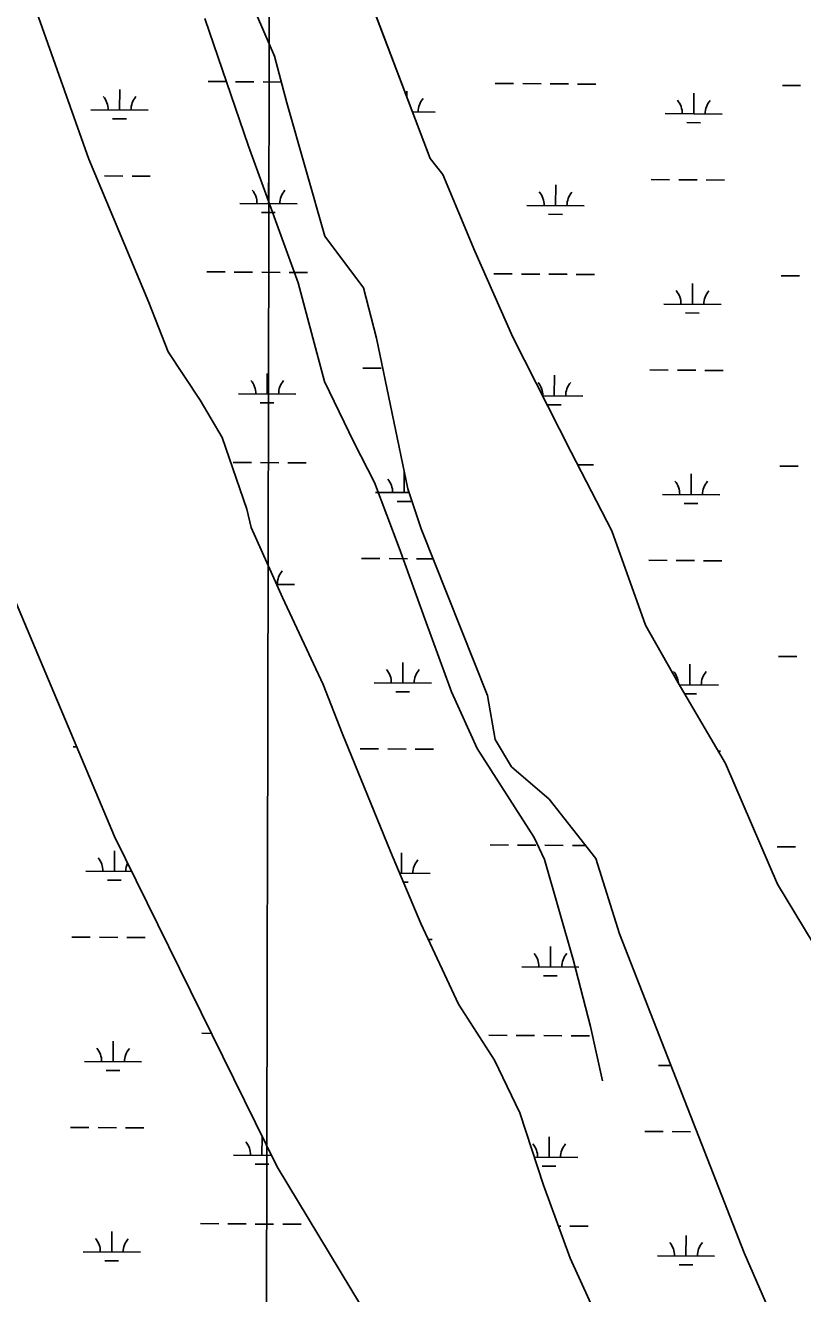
# Model space of a CAD drawing. Extents: x 3172231 to 3210228, y 940198 to 965780.
# Drawn here: x 3202168 to 3203527, y 953083 to 955300 of the extents above; entities that cross this region are included whole.
import ezdxf

# ---------------------------------------------------------------- set-up
doc = ezdxf.new("R2010")
doc.units = 0
for name, color, linetype in [('V-GRID-MAJR', 7, 'Continuous'), ('V-ROAD-CNTR', 7, 'Continuous'), ('V-SITE-VEGE', 7, 'Continuous'), ('V-TOPO-SHOR', 7, 'Continuous'), ('V-WETL-SWMP', 7, 'Continuous')]:
    doc.layers.add(name, color=color, linetype=linetype)

msp = doc.modelspace()

# ---------------------------------------------------------------- linework, layer by layer
at = {"layer": 'V-GRID-MAJR'}
msp.add_spline([(3202573.298, 945665.343), (3202586.522, 951726.618), (3202599.75, 957789.841), (3202612.979, 963853.114), (3202612.983, 963855.01)], degree=3, dxfattribs=at)
at = {"layer": 'V-ROAD-CNTR'}
msp.add_lwpolyline([(3202481.864, 955312.117), (3202558.019, 955088.787), (3202644.825, 954849.769), (3202667.939, 954762.295), (3202690.643, 954677.499), (3202742.259, 954571.343), (3202777.992, 954501.207), (3202821.625, 954386.46), (3202868.26, 954256.371), (3202912.884, 954134.966), (3202957.966, 954035.855), (3203057.47, 953880.536), (3203075.376, 953841.823), (3203125.665, 953667.589), (3203155.963, 953550.278), (3203177.027, 953455.12)], dxfattribs=at)
at = {"layer": 'V-SITE-VEGE'}
for p, q in [((3202740.319, 955423.41), (3202875.323, 955067.451)), ((3202323.547, 953882.41), (3201680.645, 955406.272)), ((3202180.961, 955342.305), (3202279.056, 955065.831)), ((3202603.371, 955246.085), (3202564.185, 955336.462)), ((3202624.722, 955164.35), (3202603.371, 955246.085)), ((3202691.167, 954931.57), (3202624.722, 955164.35)), ((3202279.056, 955065.831), (3202383.506, 954815.754)), ((3202875.323, 955067.451), (3202897.726, 955039.35)), ((3202897.726, 955039.35), (3202953.792, 954905.354)), ((3202759.116, 954841.044), (3202691.167, 954931.57)), ((3202953.792, 954905.354), (3203019.879, 954754.979)), ((3202781.988, 954753.083), (3202759.116, 954841.044)), ((3202383.506, 954815.754), (3202417.27, 954729.289)), ((3203019.879, 954754.979), (3203122.249, 954553.888)), ((3202836.616, 954490.046), (3202781.988, 954753.083)), ((3202417.27, 954729.289), (3202473.59, 954645.045)), ((3202473.59, 954645.045), (3202512.125, 954579.548)), ((3202512.125, 954579.548), (3202555.018, 954454.169)), ((3203122.249, 954553.888), (3203193.069, 954416.707)), ((3202859.582, 954419.963), (3202836.616, 954490.046)), ((3202555.018, 954454.169), (3202562.631, 954422.257)), ((3202562.631, 954422.257), (3202617.202, 954299.928)), ((3202975.483, 954128.625), (3202859.582, 954419.963)), ((3203193.069, 954416.707), (3203252.084, 954251.597)), ((3202617.202, 954299.928), (3202688.724, 954147.97)), ((3203252.084, 954251.597), (3203309.098, 954151.024)), ((3202688.724, 954147.97), (3202721.717, 954063.066)), ((3203309.098, 954151.024), (3203391.559, 954009.894)), ((3202989.082, 954051.596), (3202975.483, 954128.625)), ((3202721.717, 954063.066), (3202766.253, 953954.783)), ((3203017.602, 954004.029), (3202989.082, 954051.596)), ((3203083.394, 953947.721), (3203017.602, 954004.029)), ((3203391.559, 954009.894), (3203482.992, 953798.754)), ((3202766.253, 953954.783), (3202806.173, 953855.848)), ((3203165.269, 953843.91), (3203083.394, 953947.721)), ((3202608.235, 953304.909), (3202323.547, 953882.41)), ((3202806.173, 953855.848), (3202859.173, 953730.416)), ((3203206.575, 953712.32), (3203165.269, 953843.91)), ((3203482.992, 953798.754), (3203577.81, 953641.238)), ((3202859.173, 953730.416), (3202925.309, 953589.372)), ((3203424.509, 953154.592), (3203206.575, 953712.32)), ((3202925.309, 953589.372), (3202987.777, 953491.099)), ((3202987.777, 953491.099), (3203032.397, 953399.142)), ((3203032.397, 953399.142), (3203073.732, 953272.995)), ((3202979.03, 952691.208), (3202608.235, 953304.909)), ((3203073.732, 953272.995), (3203120.502, 953145.261)), ((3203120.502, 953145.261), (3203183.543, 953007.341)), ((3203488.29, 953008.895), (3203424.509, 953154.592))]:
    msp.add_line(p, q, dxfattribs=at)
at = {"layer": 'V-TOPO-SHOR'}
for p, q in [((3202740.319, 955423.41), (3202875.323, 955067.451)), ((3202323.547, 953882.41), (3201680.645, 955406.272)), ((3202180.961, 955342.305), (3202279.056, 955065.831)), ((3202603.371, 955246.085), (3202564.185, 955336.462)), ((3202624.722, 955164.35), (3202603.371, 955246.085)), ((3202691.167, 954931.57), (3202624.722, 955164.35)), ((3202279.056, 955065.831), (3202383.506, 954815.754)), ((3202875.323, 955067.451), (3202897.726, 955039.35)), ((3202897.726, 955039.35), (3202953.792, 954905.354)), ((3202759.116, 954841.044), (3202691.167, 954931.57)), ((3202953.792, 954905.354), (3203019.879, 954754.979)), ((3202781.988, 954753.083), (3202759.116, 954841.044)), ((3202383.506, 954815.754), (3202417.27, 954729.289)), ((3203019.879, 954754.979), (3203122.249, 954553.888)), ((3202836.616, 954490.046), (3202781.988, 954753.083)), ((3202417.27, 954729.289), (3202473.59, 954645.045)), ((3202473.59, 954645.045), (3202512.125, 954579.548)), ((3202512.125, 954579.548), (3202555.018, 954454.169)), ((3203122.249, 954553.888), (3203193.069, 954416.707)), ((3202859.582, 954419.963), (3202836.616, 954490.046)), ((3202555.018, 954454.169), (3202562.631, 954422.257)), ((3202562.631, 954422.257), (3202617.202, 954299.928)), ((3202975.483, 954128.625), (3202859.582, 954419.963)), ((3203193.069, 954416.707), (3203252.084, 954251.597)), ((3202617.202, 954299.928), (3202688.724, 954147.97)), ((3203252.084, 954251.597), (3203309.098, 954151.024)), ((3202688.724, 954147.97), (3202721.717, 954063.066)), ((3203309.098, 954151.024), (3203391.559, 954009.894)), ((3202989.082, 954051.596), (3202975.483, 954128.625)), ((3202721.717, 954063.066), (3202766.253, 953954.783)), ((3203017.602, 954004.029), (3202989.082, 954051.596)), ((3203083.394, 953947.721), (3203017.602, 954004.029)), ((3203391.559, 954009.894), (3203482.992, 953798.754)), ((3202766.253, 953954.783), (3202806.173, 953855.848)), ((3203165.269, 953843.91), (3203083.394, 953947.721)), ((3202608.235, 953304.909), (3202323.547, 953882.41)), ((3202806.173, 953855.848), (3202859.173, 953730.416)), ((3203206.575, 953712.32), (3203165.269, 953843.91)), ((3203482.992, 953798.754), (3203577.81, 953641.238)), ((3202859.173, 953730.416), (3202925.309, 953589.372)), ((3203424.509, 953154.592), (3203206.575, 953712.32)), ((3202925.309, 953589.372), (3202987.777, 953491.099)), ((3202987.777, 953491.099), (3203032.397, 953399.142)), ((3203032.397, 953399.142), (3203073.732, 953272.995)), ((3202979.03, 952691.208), (3202608.235, 953304.909)), ((3203073.732, 953272.995), (3203120.502, 953145.261)), ((3203120.502, 953145.261), (3203183.543, 953007.341)), ((3203488.29, 953008.895), (3203424.509, 953154.592))]:
    msp.add_line(p, q, dxfattribs=at)
at = {"layer": 'V-WETL-SWMP'}
for p, q in [((3202875.325, 955067.451), (3202740.32, 955423.409)), ((3201680.646, 955406.272), (3202323.548, 953882.41)), ((3202279.056, 955065.83), (3202180.961, 955342.305)), ((3202564.186, 955336.462), (3202603.372, 955246.085)), ((3202603.372, 955246.085), (3202624.722, 955164.349)), ((3202487.428, 955201.702), (3202519.427, 955201.484)), ((3202535.427, 955201.375), (3202567.426, 955201.157)), ((3202583.425, 955201.049), (3202615.192, 955200.832)), ((3202989.324, 955198.285), (3203021.323, 955198.068)), ((3203037.323, 955197.959), (3203069.322, 955197.741)), ((3203085.322, 955197.632), (3203117.321, 955197.414)), ((3203133.321, 955197.305), (3203165.32, 955197.087)), ((3202332.494, 955152.013), (3202332.739, 955188.013)), ((3202834.569, 955174.909), (3202834.635, 955184.596)), ((3203336.287, 955145.18), (3203336.532, 955181.18)), ((3203491.22, 955194.869), (3203523.22, 955194.651)), ((3202282.495, 955152.354), (3202382.493, 955151.673)), ((3202624.722, 955164.349), (3202691.167, 954931.57)), ((3202320.389, 955136.665), (3202344.389, 955136.501)), ((3202844.575, 955148.528), (3202884.389, 955148.257)), ((3203286.288, 955145.521), (3203386.285, 955144.84)), ((3203324.182, 955129.832), (3203348.181, 955129.668)), ((3202383.506, 954815.753), (3202279.056, 955065.83)), ((3202897.726, 955039.351), (3202875.325, 955067.451)), ((3202306.301, 955036.757), (3202338.3, 955036.539)), ((3202354.3, 955036.43), (3202386.299, 955036.213)), ((3202592.822, 954988.376), (3202593.067, 955024.375)), ((3202953.792, 954905.353), (3202897.726, 955039.351)), ((3203094.718, 954984.959), (3203094.963, 955020.958)), ((3203262.095, 955030.251), (3203294.094, 955030.033)), ((3203310.093, 955029.924), (3203342.093, 955029.706)), ((3203358.092, 955029.597), (3203390.092, 955029.38)), ((3202542.823, 954988.716), (3202642.821, 954988.035)), ((3203044.72, 954985.299), (3203144.717, 954984.619)), ((3202580.717, 954973.027), (3202604.717, 954972.863)), ((3203082.614, 954969.61), (3203106.613, 954969.447)), ((3202691.167, 954931.57), (3202759.115, 954841.045)), ((3203019.88, 954754.979), (3202953.792, 954905.353)), ((3202485.163, 954869.035), (3202517.162, 954868.817)), ((3202533.162, 954868.708), (3202565.161, 954868.49)), ((3202581.161, 954868.381), (3202613.16, 954868.163)), ((3202629.16, 954868.054), (3202661.159, 954867.837)), ((3202987.06, 954865.618), (3203019.059, 954865.4)), ((3203035.058, 954865.291), (3203067.058, 954865.074)), ((3203083.057, 954864.965), (3203115.057, 954864.747)), ((3203131.056, 954864.638), (3203163.055, 954864.42)), ((3203334.022, 954812.513), (3203334.267, 954848.512)), ((3203488.956, 954862.202), (3203520.955, 954861.984)), ((3202759.115, 954841.045), (3202781.988, 954753.083)), ((3202417.27, 954729.29), (3202383.506, 954815.753)), ((3203284.023, 954812.854), (3203384.021, 954812.173)), ((3203321.917, 954797.164), (3203345.917, 954797.001)), ((3203122.248, 954553.889), (3203019.88, 954754.979)), ((3202781.988, 954753.083), (3202836.618, 954490.046)), ((3202473.589, 954645.045), (3202417.27, 954729.29)), ((3202590.557, 954655.708), (3202590.803, 954691.707)), ((3202757.934, 954701), (3202789.933, 954700.782)), ((3203092.454, 954652.292), (3203092.699, 954688.291)), ((3203259.83, 954697.584), (3203291.829, 954697.366)), ((3203307.829, 954697.257), (3203339.828, 954697.039)), ((3203355.828, 954696.93), (3203387.827, 954696.712)), ((3202512.125, 954579.547), (3202473.589, 954645.045)), ((3202540.559, 954656.049), (3202640.556, 954655.368)), ((3203072.084, 954652.431), (3203142.453, 954651.951)), ((3202578.453, 954640.359), (3202602.452, 954640.196)), ((3203080.349, 954636.943), (3203104.349, 954636.78)), ((3202555.019, 954454.168), (3202512.125, 954579.547)), ((3203193.068, 954416.706), (3203122.248, 954553.889)), ((3202530.898, 954536.041), (3202562.897, 954535.823)), ((3202578.896, 954535.714), (3202610.896, 954535.496)), ((3202626.895, 954535.387), (3202658.895, 954535.169)), ((3203133.58, 954531.938), (3203160.791, 954531.753)), ((3202829.861, 954483.262), (3202830.106, 954519.262)), ((3203331.758, 954479.846), (3203332.003, 954515.845)), ((3203486.691, 954529.534), (3203518.691, 954529.317)), ((3202836.618, 954490.046), (3202859.583, 954419.963)), ((3202779.862, 954483.603), (3202838.861, 954483.201)), ((3202817.756, 954467.913), (3202841.756, 954467.75)), ((3203281.759, 954480.186), (3203381.756, 954479.506)), ((3202562.63, 954422.256), (3202555.019, 954454.168)), ((3203319.653, 954464.497), (3203343.652, 954464.334)), ((3202617.201, 954299.927), (3202562.63, 954422.256)), ((3202859.583, 954419.963), (3202975.482, 954128.626)), ((3203252.084, 954251.598), (3203193.068, 954416.706)), ((3202755.669, 954368.333), (3202787.668, 954368.115)), ((3202803.668, 954368.006), (3202835.667, 954367.788)), ((3202851.667, 954367.679), (3202880.46, 954367.483)), ((3203257.566, 954364.916), (3203289.565, 954364.698)), ((3203305.564, 954364.59), (3203337.564, 954364.372)), ((3203353.563, 954364.263), (3203385.563, 954364.045)), ((3202606.946, 954322.914), (3202638.292, 954322.701)), ((3202688.723, 954147.97), (3202617.201, 954299.927)), ((3203309.098, 954151.023), (3203252.084, 954251.598)), ((3202827.597, 954150.595), (3202827.842, 954186.594)), ((3203329.493, 954147.179), (3203329.738, 954183.178)), ((3203484.427, 954196.867), (3203516.426, 954196.649)), ((3202721.717, 954063.066), (3202688.723, 954147.97)), ((3202777.598, 954150.935), (3202877.596, 954150.255)), ((3202815.492, 954135.246), (3202839.491, 954135.083)), ((3203391.559, 954009.894), (3203309.098, 954151.023)), ((3203311.272, 954147.303), (3203379.492, 954146.838)), ((3202975.482, 954128.626), (3202989.082, 954051.595)), ((3203320.324, 954131.81), (3203341.388, 954131.666)), ((3202766.254, 953954.781), (3202721.717, 954063.066)), ((3202989.082, 954051.595), (3203017.603, 954004.029)), ((3202251.508, 954039.082), (3202257.467, 954039.041)), ((3202753.405, 954035.665), (3202785.404, 954035.448)), ((3202801.404, 954035.339), (3202833.403, 954035.121)), ((3202849.402, 954035.012), (3202881.402, 954034.794)), ((3203378.989, 954031.407), (3203383.298, 954031.378)), ((3203017.603, 954004.029), (3203083.394, 953947.721)), ((3203482.991, 953798.754), (3203391.559, 954009.894)), ((3202806.173, 953855.848), (3202766.254, 953954.781)), ((3203083.394, 953947.721), (3203165.268, 953843.909)), ((3202323.548, 953882.41), (3202608.236, 953304.909)), ((3202980.266, 953867.616), (3203012.265, 953867.399)), ((3203028.265, 953867.29), (3203060.264, 953867.072)), ((3203076.264, 953866.963), (3203108.263, 953866.745)), ((3202323.436, 953821.344), (3202323.681, 953857.343)), ((3202859.173, 953730.417), (3202806.173, 953855.848)), ((3202825.332, 953817.928), (3202825.577, 953853.927)), ((3203124.263, 953866.636), (3203147.468, 953866.478)), ((3203482.162, 953864.2), (3203514.162, 953863.982)), ((3203165.268, 953843.909), (3203206.576, 953712.319)), ((3202273.437, 953821.685), (3202353.753, 953821.138)), ((3202311.331, 953805.995), (3202335.33, 953805.832)), ((3202822.187, 953817.949), (3202875.331, 953817.587)), ((3202828.726, 953802.473), (3202837.227, 953802.415)), ((3203577.807, 953641.237), (3203482.991, 953798.754)), ((3202925.309, 953589.372), (3202859.173, 953730.417)), ((3203206.576, 953712.319), (3203424.509, 953154.593)), ((3202249.244, 953706.415), (3202281.243, 953706.197)), ((3202297.243, 953706.088), (3202329.242, 953705.87)), ((3202345.242, 953705.761), (3202377.241, 953705.543)), ((3202872.417, 953702.173), (3202879.137, 953702.127)), ((3203085.66, 953654.29), (3203085.905, 953690.289)), ((3203035.661, 953654.63), (3203135.659, 953653.95)), ((3203073.556, 953638.941), (3203097.555, 953638.778)), ((3202987.777, 953491.101), (3202925.309, 953589.372)), ((3202476.105, 953538.366), (3202493.207, 953538.249)), ((3202978.001, 953534.949), (3203010.001, 953534.731)), ((3203026, 953534.622), (3203058, 953534.404)), ((3203073.999, 953534.296), (3203105.999, 953534.078)), ((3202321.171, 953488.677), (3202321.416, 953524.676)), ((3203121.998, 953533.969), (3203153.997, 953533.751)), ((3203032.396, 953399.141), (3202987.777, 953491.101)), ((3202271.172, 953489.017), (3202371.17, 953488.337)), ((3202309.067, 953473.328), (3202333.066, 953473.165)), ((3203274.965, 953482.184), (3203296.559, 953482.037)), ((3203073.732, 953272.993), (3203032.396, 953399.141)), ((3202246.979, 953373.747), (3202278.978, 953373.53)), ((3202294.978, 953373.421), (3202326.977, 953373.203)), ((3202342.977, 953373.094), (3202374.976, 953372.876)), ((3202581.499, 953325.039), (3202581.728, 953358.681)), ((3203083.396, 953321.623), (3203083.641, 953357.622)), ((3203250.772, 953366.914), (3203282.771, 953366.697)), ((3203298.771, 953366.588), (3203330.77, 953366.37)), ((3202531.501, 953325.38), (3202598.369, 953324.924)), ((3203057.74, 953321.797), (3203133.395, 953321.282)), ((3202569.395, 953309.69), (3202593.394, 953309.527)), ((3202608.236, 953304.909), (3202979.03, 952691.208)), ((3203071.291, 953306.274), (3203095.29, 953306.11)), ((3203120.501, 953145.261), (3203073.732, 953272.993)), ((3202473.841, 953205.698), (3202505.84, 953205.48)), ((3202521.839, 953205.371), (3202553.839, 953205.154)), ((3202569.838, 953205.045), (3202601.838, 953204.827)), ((3202617.837, 953204.718), (3202649.837, 953204.5)), ((3202318.907, 953156.01), (3202319.152, 953192.009)), ((3203099.932, 953201.436), (3203103.734, 953201.41)), ((3203119.734, 953201.302), (3203151.733, 953201.084)), ((3203322.7, 953149.177), (3203322.945, 953185.176)), ((3202268.908, 953156.35), (3202368.906, 953155.669)), ((3202306.802, 953140.661), (3202330.801, 953140.497)), ((3203183.543, 953007.341), (3203120.501, 953145.261)), ((3203272.701, 953149.517), (3203372.698, 953148.836)), ((3203424.509, 953154.593), (3203488.289, 953008.895)), ((3203310.595, 953133.828), (3203334.594, 953133.664))]:
    msp.add_line(p, q, dxfattribs=at)
for centre, start, end in [((3202277.255, 955152.864), 358.838165, 40.381824), ((3202387.739, 955152.112), 138.838162, 180.381821), ((3202889.635, 955148.696), 138.838162, 180.381821), ((3203281.048, 955146.031), 358.838165, 40.381824), ((3203391.531, 955145.279), 138.838162, 180.381821), ((3202537.584, 954989.226), 358.838165, 40.381824), ((3202648.067, 954988.474), 138.838162, 180.381821), ((3203039.48, 954985.81), 358.838165, 40.381824), ((3203149.963, 954985.058), 138.838162, 180.381821), ((3203278.784, 954813.364), 358.838165, 40.381824), ((3203389.267, 954812.612), 138.838162, 180.381821), ((3202535.319, 954656.559), 358.838165, 40.381824), ((3202645.802, 954655.807), 138.838162, 180.381821), ((3203037.215, 954653.143), 358.838165, 40.381824), ((3203147.699, 954652.391), 138.838162, 180.381821), ((3202774.623, 954484.113), 358.838165, 40.381824), ((3203276.519, 954480.697), 358.838165, 40.381824), ((3203387.002, 954479.945), 138.838162, 180.381821), ((3202643.538, 954323.14), 138.838162, 180.381821), ((3202772.358, 954151.446), 358.838165, 40.381824), ((3202882.842, 954150.694), 138.838162, 180.381821), ((3203274.255, 954148.029), 3.985691, 40.381824), ((3203384.738, 954147.277), 138.838162, 180.381821), ((3202268.197, 953822.195), 358.838165, 40.381824), ((3202378.681, 953821.443), 155.89789, 180.381821), ((3202880.577, 953818.027), 138.838162, 180.381821), ((3203030.422, 953655.141), 358.838165, 40.381824), ((3203140.905, 953654.389), 138.838162, 180.381821), ((3202265.933, 953489.528), 358.838165, 40.381824), ((3202376.416, 953488.776), 138.838162, 180.381821), ((3202526.261, 953325.89), 358.838165, 40.381824), ((3203028.157, 953322.474), 358.838165, 40.381824), ((3203138.641, 953321.721), 138.838162, 180.381821), ((3202263.668, 953156.861), 358.838165, 40.381824), ((3202374.152, 953156.108), 138.838162, 180.381821), ((3203267.461, 953150.028), 358.838165, 40.381824), ((3203377.944, 953149.275), 138.838162, 180.381821)]:
    msp.add_arc(centre, 35.246, start, end, dxfattribs=at)

doc.saveas('drawing.dxf')
